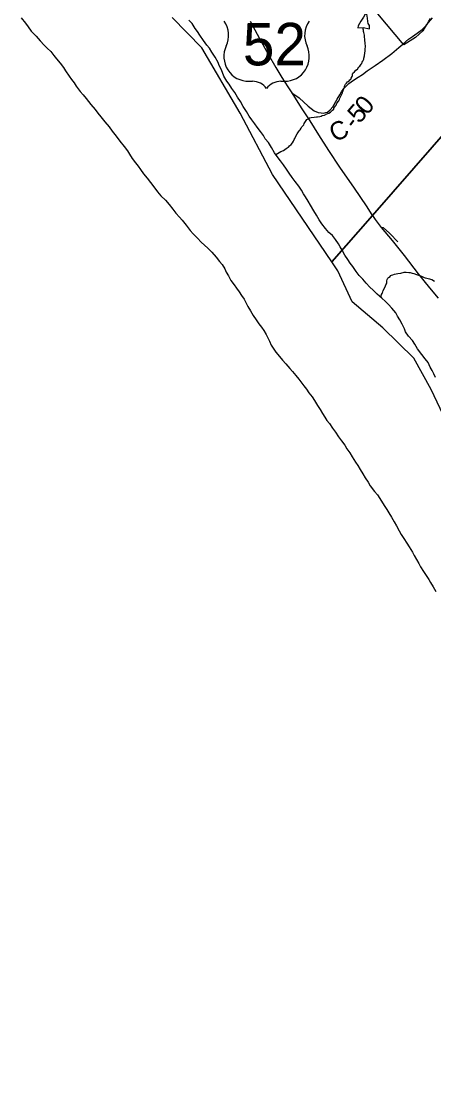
# Model space of a CAD drawing. Extents: x 1310247 to 1664935, y 235267 to 584339.
# Drawn here: x 1462339 to 1469111, y 328854 to 346148 of the extents above; entities that cross this region are included whole.
import ezdxf

# ---------------------------------------------------------------- set-up
doc = ezdxf.new("R2010")
doc.units = 0
for name, color, linetype in [('GM_X_Corporation', 7, 'Continuous'), ('GM_X_County', 7, 'Continuous'), ('GM_X_County_Road', 7, 'Continuous'), ('GM_X_County_Road_Text', 7, 'Continuous'), ('GM_X_Major_River', 7, 'Continuous'), ('GM_X_Minor_Lake', 7, 'Continuous'), ('GM_X_Minor_River', 7, 'Continuous'), ('GM_X_Township', 7, 'Continuous'), ('GM_X_US_Location', 7, 'Continuous'), ('GM_X_US_Route', 7, 'Continuous'), ('GM_X_US_Shield', 7, 'Continuous')]:
    doc.layers.add(name, color=color, linetype=linetype)

msp = doc.modelspace()

# ---------------------------------------------------------------- linework, layer by layer
at = {"layer": 'GM_X_Corporation'}
msp.add_lwpolyline([(1469081, 346202), (1468987, 346090), (1468927, 345989), (1468810, 345882), (1468615, 345759), (1467505, 347089)], dxfattribs=at)
at = {"layer": 'GM_X_County'}
msp.add_lwpolyline([(1475219, 328053), (1474892, 329579), (1474500, 330586), (1474255, 331101), (1473941, 331609), (1473551, 332115), (1473025, 333134), (1472524, 333628), (1471944, 334640), (1471433, 335664), (1470815, 336687), (1470573, 337220), (1469800, 338567), (1469065, 340116), (1468782, 340627), (1468275, 341122), (1467768, 341549), (1467534, 342058), (1467435, 342203), (1466464, 343636), (1465931, 344641), (1465303, 345708), (1464818, 346210)], dxfattribs=at)
at = {"layer": 'GM_X_County_Road'}
for points in [[(1466780, 344973), (1466900, 344892), (1467051, 344753), (1467145, 344680), (1467211, 344649), (1467261, 344643), (1467301, 344642), (1467336, 344649), (1467366, 344658), (1467408, 344694), (1467455, 344743), (1467525, 344867), (1467568, 344939), (1467595, 344991), (1467633, 345044), (1467713, 345125), (1467790, 345181), (1467869, 345229), (1467937, 345275), (1468016, 345332), (1468147, 345419), (1468272, 345508), (1468418, 345619), (1468534, 345715), (1468599, 345773), (1468696, 345851), (1468759, 345898), (1468836, 345950), (1468918, 346012), (1468997, 346088), (1469026, 346146), (1469056, 346191)], [(1468245, 342769), (1468280, 342768), (1468382, 342674), (1468391, 342665)], [(1468391, 342665), (1468521, 342530)]]:
    msp.add_lwpolyline(points, dxfattribs=at)
at = {"layer": 'GM_X_Major_River'}
for points in [[(1462339, 346202), (1462414, 346113), (1462456, 346054), (1462507, 345982), (1462585, 345899), (1462650, 345827), (1462720, 345756), (1462767, 345705), (1462828, 345648), (1462877, 345587), (1462920, 345530), (1462981, 345462), (1463035, 345389), (1463070, 345332), (1463126, 345249), (1463165, 345194), (1463208, 345137), (1463245, 345085), (1463311, 344997), (1463356, 344940), (1463409, 344881), (1463485, 344783), (1463553, 344700), (1463600, 344639), (1463647, 344580), (1463715, 344496), (1463784, 344415), (1463832, 344348), (1463897, 344266), (1463957, 344183), (1464029, 344095), (1464084, 344022), (1464115, 343968), (1464161, 343897), (1464218, 343825), (1464259, 343770), (1464296, 343716), (1464348, 343644), (1464405, 343575), (1464462, 343504), (1464516, 343433), (1464575, 343353), (1464631, 343286), (1464706, 343213), (1464766, 343145), (1464829, 343066), (1464876, 343003), (1464938, 342938), (1464981, 342887)], [(1467494, 342569), (1467447, 342634), (1467390, 342687), (1467333, 342750), (1467275, 342828), (1467230, 342893), (1467184, 342970), (1467139, 343043), (1467087, 343134), (1467046, 343197), (1467006, 343268), (1466971, 343321), (1466938, 343379), (1466893, 343444), (1466837, 343520), (1466788, 343589), (1466737, 343656), (1466695, 343723), (1466644, 343792), (1466593, 343857), (1466556, 343910), (1466496, 343991), (1466448, 344080), (1466397, 344159), (1466343, 344219), (1466314, 344275), (1466269, 344338), (1466214, 344409), (1466173, 344464), (1466125, 344529), (1466080, 344590), (1466036, 344667), (1465981, 344750), (1465939, 344831), (1465890, 344901), (1465846, 344980), (1465797, 345047), (1465753, 345116), (1465712, 345166), (1465667, 345247), (1465644, 345306), (1465619, 345361), (1465591, 345421), (1465570, 345472), (1465521, 345555), (1465469, 345640), (1465432, 345703), (1465385, 345756), (1465331, 345829), (1465269, 345916), (1465234, 345977), (1465197, 346028), (1465148, 346107), (1465092, 346166)], [(1464981, 342887), (1465048, 342805), (1465114, 342716), (1465163, 342661), (1465234, 342593), (1465292, 342526), (1465349, 342477), (1465402, 342429), (1465467, 342366), (1465537, 342280), (1465596, 342213), (1465637, 342160), (1465684, 342093), (1465704, 342037), (1465739, 341976), (1465782, 341897), (1465834, 341828), (1465871, 341771), (1465916, 341712), (1465957, 341653), (1465996, 341596), (1466026, 341537), (1466059, 341474), (1466104, 341401), (1466146, 341328), (1466195, 341255), (1466239, 341188), (1466282, 341137), (1466323, 341078), (1466358, 341012), (1466385, 340961), (1466412, 340906), (1466443, 340842), (1466473, 340789), (1466520, 340724), (1466579, 340654), (1466628, 340595), (1466682, 340532), (1466747, 340459), (1466794, 340406), (1466847, 340344), (1466894, 340285), (1466979, 340173), (1467020, 340120), (1467061, 340061), (1467112, 339994), (1467152, 339931), (1467201, 339854), (1467244, 339787), (1467282, 339722), (1467321, 339659), (1467354, 339607), (1467397, 339554), (1467445, 339478), (1467496, 339413), (1467547, 339338), (1467597, 339273), (1467648, 339200), (1467685, 339141), (1467731, 339074), (1467772, 339009), (1467824, 338924), (1467865, 338869), (1467904, 338802), (1467947, 338733), (1467985, 338668), (1468030, 338593), (1468067, 338536), (1468139, 338442), (1468186, 338387), (1468224, 338326), (1468267, 338257), (1468306, 338198), (1468339, 338147), (1468374, 338094), (1468414, 338025), (1468459, 337944), (1468496, 337881), (1468540, 337798), (1468575, 337740), (1468615, 337673), (1468668, 337595), (1468707, 337536), (1468757, 337449), (1468786, 337396), (1468825, 337331), (1468861, 337263), (1468892, 337208), (1468939, 337133), (1468983, 337068), (1469026, 337001), (1469057, 336950), (1469098, 336881), (1469144, 336804)], [(1469135, 340310), (1469110, 340372), (1469081, 340425), (1469052, 340480), (1469018, 340557), (1468969, 340618), (1468912, 340689), (1468844, 340780), (1468798, 340858), (1468757, 340915), (1468692, 340988), (1468647, 341057), (1468627, 341108), (1468592, 341182), (1468553, 341253), (1468515, 341316), (1468484, 341371), (1468421, 341446), (1468368, 341506), (1468317, 341555), (1468255, 341610), (1468180, 341676), (1468117, 341741), (1468058, 341790), (1467997, 341854), (1467943, 341921), (1467884, 341982), (1467835, 342045), (1467781, 342126), (1467738, 342183), (1467699, 342244), (1467652, 342315), (1467608, 342396), (1467571, 342451), (1467544, 342502), (1467494, 342569)]]:
    msp.add_lwpolyline(points, dxfattribs=at)
at = {"layer": 'GM_X_Minor_Lake'}
for points in [[(1467950, 346045), (1468056, 346020), (1468052, 346078), (1468033, 346111), (1468027, 346143), (1468024, 346199), (1468010, 346262), (1467982, 346260), (1467957, 346213)], [(1467957, 346213), (1467913, 346146), (1467871, 346070), (1467864, 346036), (1467950, 346045)]]:
    msp.add_lwpolyline(points, dxfattribs=at)
at = {"layer": 'GM_X_Minor_River'}
for points in [[(1466516, 343965), (1466599, 344014), (1466645, 344030), (1466688, 344063), (1466706, 344071), (1466728, 344086), (1466743, 344106), (1466771, 344128), (1466794, 344157), (1466807, 344179), (1466813, 344193), (1466821, 344211), (1466828, 344227), (1466844, 344263), (1466867, 344303), (1466890, 344336), (1466902, 344350), (1466916, 344368), (1466935, 344394), (1466942, 344418), (1466958, 344430), (1466978, 344449), (1466983, 344473), (1467028, 344539), (1467048, 344547), (1467071, 344562), (1467099, 344568), (1467145, 344575), (1467186, 344578), (1467200, 344582), (1467240, 344587), (1467264, 344591), (1467280, 344601), (1467317, 344608), (1467357, 344632), (1467388, 344641), (1467414, 344655), (1467445, 344688), (1467467, 344706), (1467472, 344720), (1467496, 344760), (1467505, 344774), (1467521, 344805), (1467552, 344841), (1467563, 344865), (1467567, 344885), (1467578, 344909), (1467596, 344943), (1467613, 344974), (1467615, 344994), (1467632, 345044), (1467643, 345068), (1467647, 345084), (1467662, 345114), (1467676, 345130), (1467693, 345154), (1467707, 345159), (1467721, 345171), (1467731, 345185), (1467748, 345199), (1467756, 345213), (1467768, 345239), (1467775, 345257), (1467777, 345277), (1467782, 345297), (1467808, 345320), (1467831, 345342), (1467855, 345362), (1467880, 345397), (1467894, 345409), (1467915, 345441), (1467927, 345455), (1467934, 345475), (1467946, 345491), (1467959, 345526), (1467963, 345542), (1467970, 345582), (1467979, 345630), (1467983, 345656), (1467985, 345674), (1467987, 345751), (1467983, 345773), (1467983, 345791), (1467980, 345831), (1467977, 345851), (1467973, 345887), (1467970, 345918), (1467960, 345962), (1467957, 345978), (1467955, 345998), (1467953, 346016), (1467952, 346030), (1467950, 346045)], [(1468239, 341623), (1468252, 341670), (1468264, 341686), (1468268, 341702), (1468272, 341716), (1468281, 341734), (1468300, 341772), (1468318, 341812), (1468325, 341828), (1468333, 341842), (1468337, 341860), (1468340, 341896), (1468344, 341916), (1468353, 341938), (1468367, 341947), (1468392, 341965), (1468398, 341981), (1468414, 341985), (1468436, 341992), (1468467, 342002), (1468491, 342006), (1468521, 342013), (1468571, 342020), (1468622, 342033), (1468658, 342035), (1468700, 342032), (1468722, 342030), (1468756, 342019), (1468784, 342013), (1468824, 341996), (1468856, 341987), (1468876, 341981), (1468892, 341975), (1468908, 341970), (1468930, 341960), (1468952, 341951), (1468968, 341945), (1468996, 341935), (1469040, 341924), (1469054, 341920), (1469078, 341913), (1469118, 341886)]]:
    msp.add_lwpolyline(points, dxfattribs=at)
at = {"layer": 'GM_X_Township'}
for points in [[(1471758, 347149), (1468101, 342965), (1467435, 342203), (1466464, 343636), (1465931, 344641), (1465303, 345708), (1464818, 346210)], [(1475219, 328053), (1474892, 329579), (1474500, 330586), (1474255, 331101), (1473941, 331609), (1473551, 332115), (1473025, 333134), (1472524, 333628), (1471944, 334640), (1471433, 335664), (1470815, 336687), (1470573, 337220), (1469800, 338567), (1469065, 340116), (1468782, 340627), (1468275, 341122), (1467768, 341549), (1467534, 342058), (1467435, 342203), (1468101, 342965), (1471758, 347149)]]:
    msp.add_lwpolyline(points, dxfattribs=at)
at = {"layer": 'GM_X_US_Route'}
msp.add_lwpolyline([(1466096, 346150), (1466249, 345866), (1466391, 345608), (1466517, 345389), (1466619, 345224), (1466715, 345073), (1466780, 344973), (1466932, 344730), (1467074, 344512), (1467216, 344287), (1467380, 344027), (1467564, 343758), (1467804, 343413), (1467999, 343125), (1468094, 342975), (1468101, 342965), (1468146, 342901), (1468180, 342853), (1468245, 342769), (1468426, 342556), (1468621, 342308), (1468854, 342011), (1469039, 341777), (1469180, 341608)], dxfattribs=at)
at = {"layer": 'GM_X_US_Shield'}
for p, q in [((1466077, 345162), (1466135, 345162)), ((1466599, 345162), (1466657, 345162))]:
    msp.add_line(p, q, dxfattribs=at)
for centre, radius, start, end in [((1465338, 345915), 406, 334.5471, 35.0009), ((1467396, 345915), 406, 144.9991, 205.4529), ((1466072, 345568), 406, 154.8319, 270.6383), ((1466662, 345568), 406, 269.3617, 25.1681), ((1466135, 344872), 290, 36.8699, 90), ((1466599, 344872), 290, 90, 143.1301)]:
    msp.add_arc(centre, radius, start, end, dxfattribs=at)

# ---------------------------------------------------------------- texts
at = {"layer": 'GM_X_County_Road_Text'}
for s, rotation, p in [('0', 49.1752, (1468011, 344595)), ('5', 49.1582, (1467890, 344456)), ('C', 27.8568, (1467493, 344156)), ('-', 52.5715, (1467818, 344361))]:
    msp.add_text(s, height=300, rotation=rotation, dxfattribs=at).set_placement(p)
at = {"layer": 'GM_X_US_Location'}
for s in ['0', '/']:
    msp.add_text(s, height=1, dxfattribs=at).set_placement((1466367, 345766))
msp.add_text('52', height=1, rotation=0, dxfattribs=at).set_placement((1466160, 345559))
at = {"layer": 'GM_X_US_Shield'}
msp.add_text('52', height=696.1, dxfattribs=at).set_placement((1465977, 345423))

doc.saveas('drawing.dxf')
